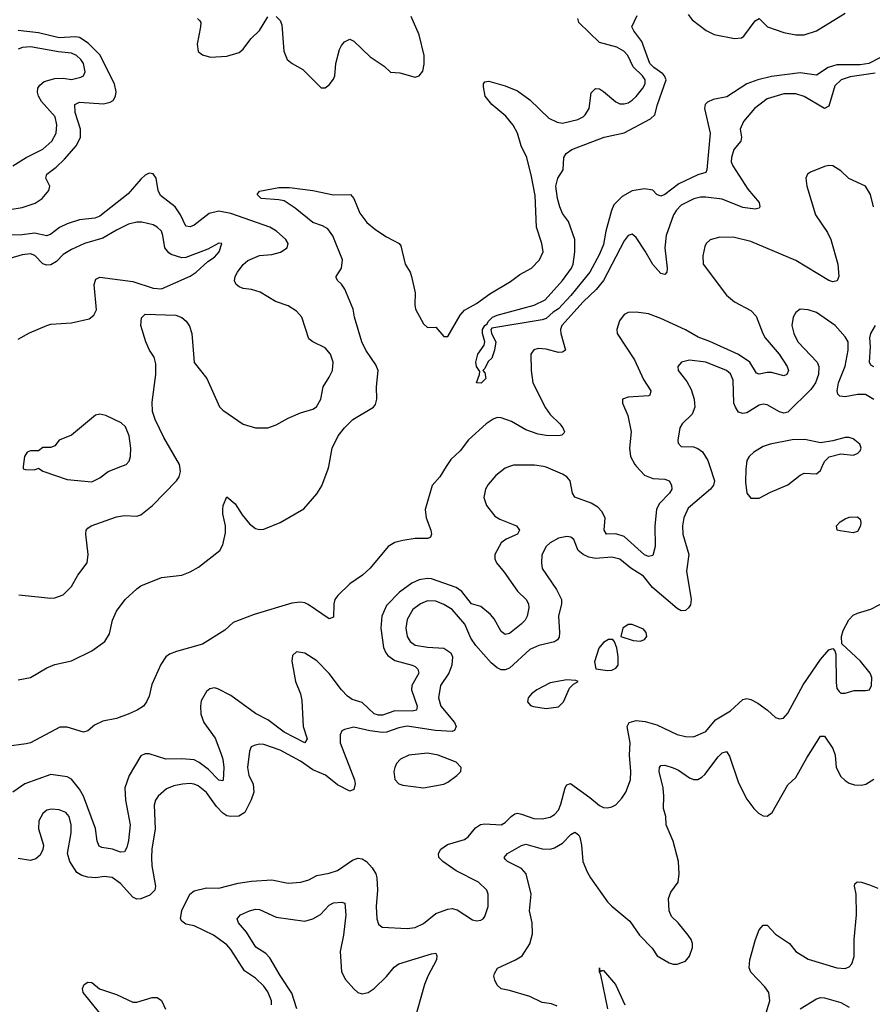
# Model space of a CAD drawing. Header units: inches. Extents: x 1843162 to 1959474, y 907081 to 1016326.
# Tile 263 of 656: x 1893798 to 1897963, y 937373 to 942184. Entities that reach past the tile are written whole.
import ezdxf

# ---------------------------------------------------------------- set-up
doc = ezdxf.new("R2010")
doc.units = ezdxf.units.IN
doc.header["$MEASUREMENT"] = 0
doc.layers.add('B8993', color=7, linetype='Continuous')
doc.layers.add('B8994', color=7, linetype='Continuous')

msp = doc.modelspace()

# ---------------------------------------------------------------- linework, layer by layer
at = {"layer": 'B8993', "color": 5}
for points, elevation in [([(1895881.7, 940000), (1895850, 939949.7), (1895812.6, 939907.4), (1895778.2, 939790), (1895782.7, 939750), (1895807, 939690), (1895810.3, 939670), (1895804.7, 939655.3), (1895791, 939649), (1895730, 939649), (1895670, 939639.7), (1895630, 939629), (1895597.1, 939610), (1895510, 939503.8), (1895472.4, 939470), (1895410, 939427), (1895352.7, 939370), (1895337.7, 939350), (1895332, 939330), (1895330, 939263.7), (1895310, 939256.8), (1895206.2, 939326.2), (1895190, 939334.4), (1895170, 939337.3), (1895127.8, 939332.2), (1894943.3, 939276.7), (1894841.3, 939238.7), (1894799.3, 939200.7), (1894690, 939132.1), (1894563.1, 939096.9), (1894530, 939083.6), (1894511, 939070), (1894486.6, 939033.4), (1894443.9, 938936.1), (1894430, 938879), (1894418, 938850), (1894402.7, 938830), (1894372.4, 938810), (1894327.6, 938790), (1894270.4, 938770), (1894203.4, 938756.6), (1894162.9, 938737.1), (1894130, 938709.6), (1894110, 938703), (1894030, 938726.9), (1893993, 938727), (1893850, 938650.9), (1893830, 938646.1), (1893733.1, 938633.1)], 580), ([(1896190.1, 940000), (1896170, 939992.2), (1896123.4, 939956.6), (1896086.8, 939913.2), (1896073.5, 939890), (1896065.7, 939850), (1896077.4, 939810), (1896118.8, 939758.8), (1896142.9, 939742.9), (1896224, 939710), (1896238.7, 939690), (1896230, 939669.8), (1896174.7, 939645.3), (1896150, 939627.8), (1896118.7, 939570), (1896118.7, 939550), (1896127.4, 939530), (1896164.8, 939484.8), (1896230, 939391.4), (1896271.5, 939350), (1896283.2, 939330), (1896285.5, 939310), (1896276.5, 939270), (1896266.9, 939250), (1896247.7, 939230), (1896190, 939184.2), (1896170, 939179.2), (1896150, 939194), (1896115.6, 939255.6), (1896098.1, 939278.1), (1896050, 939316.5), (1896005, 939330), (1895958, 939390), (1895930, 939409.4), (1895810, 939451.4), (1895790, 939454), (1895750, 939446.7), (1895713.4, 939430), (1895652.9, 939387.1), (1895590, 939320.9), (1895566.3, 939270), (1895562.7, 939210), (1895575.4, 939115.4), (1895586, 939090), (1895596.8, 939076.8), (1895630, 939053.4), (1895714.3, 939030), (1895730, 939022.8), (1895743.3, 939010), (1895747.8, 938990), (1895713.9, 938930), (1895711.3, 938910), (1895738.7, 938830), (1895735.6, 938810), (1895715, 938805), (1895630, 938806.7), (1895570, 938786.1), (1895550, 938785.8), (1895530, 938792.5), (1895470, 938846.8), (1895422.5, 938862.5), (1895398.5, 938878.5), (1895369.4, 938909.4), (1895310, 938989.8), (1895250, 939051.4), (1895190, 939088.4), (1895150, 939094.3), (1895130, 939077.2), (1895126.7, 939050), (1895145.8, 938950), (1895169.2, 938890), (1895176.7, 938856.7), (1895182.3, 938730), (1895201.7, 938670), (1895190.2, 938649.8), (1895090, 938701.8), (1895010, 938763.4), (1894950, 938793.7), (1894830, 938881.4), (1894765.7, 938914.3), (1894750, 938919.2), (1894726.5, 938913.5), (1894710, 938901.6), (1894684.9, 938855.1), (1894680.2, 938830), (1894683.2, 938790), (1894698, 938750), (1894753, 938673), (1894780.2, 938600.2), (1894789.6, 938570), (1894794.2, 938530), (1894792.3, 938467.7), (1894790, 938464.7), (1894770, 938468.2), (1894719.5, 938519.5), (1894674.4, 938554.4), (1894650, 938567.2), (1894590, 938572.5), (1894511, 938571), (1894430, 938596.3), (1894410, 938596.2), (1894390, 938587.6), (1894333, 938490), (1894312.1, 938430), (1894314.2, 938370), (1894337.7, 938250), (1894330, 938173.2), (1894321, 938139), (1894310, 938117.6), (1894290, 938115.6), (1894250.5, 938130.5), (1894199.1, 938139.1), (1894185.9, 938145.9), (1894175.9, 938170), (1894168, 938232), (1894109.5, 938390), (1894090, 938423.4), (1894050, 938472.8), (1894030, 938483.6), (1893950, 938496.3), (1893823.1, 938450), (1893764.6, 938410)], 620), ([(1897169.8, 940000), (1897192.5, 939930), (1897187.8, 939910), (1897172.1, 939890), (1897063.5, 939796.5), (1897042, 939750), (1897036.1, 939710), (1897037.7, 939670), (1897067, 939570), (1897056, 939490), (1897078.5, 939350), (1897074.5, 939325.5), (1897065.5, 939310), (1897050, 939297.6), (1897030, 939294.7), (1897010, 939307.1), (1896889.9, 939409.9), (1896844.4, 939464.4), (1896783.9, 939503.9), (1896730, 939547.5), (1896690, 939557.3), (1896610, 939550.5), (1896577.7, 939557.7), (1896549.9, 939569.9), (1896526, 939590), (1896504.2, 939644.2), (1896490, 939654.7), (1896470, 939658.3), (1896430, 939649.7), (1896390, 939628.3), (1896370, 939609.6), (1896349, 939569), (1896346.3, 939530), (1896350, 939502.8), (1896419.7, 939399.7), (1896443.9, 939350), (1896443.9, 939330), (1896429.5, 939270), (1896435.5, 939190), (1896432.8, 939167.2), (1896425.8, 939154.2), (1896410, 939143.6), (1896334.1, 939125.9), (1896290, 939106.8), (1896190, 939014.5), (1896170, 939006.7), (1896150, 939007.3), (1896130, 939016.8), (1896101, 939041), (1896025.8, 939125.8), (1896002.4, 939162.4), (1895973.1, 939230), (1895910, 939302.2), (1895870, 939326.6), (1895830, 939342.1), (1895790, 939344.3), (1895755.2, 939330), (1895718.3, 939301.7), (1895690, 939252.8), (1895684.1, 939210), (1895690, 939170.5), (1895704.9, 939144.9), (1895730, 939127.6), (1895790, 939117.9), (1895870, 939113.4), (1895904, 939090), (1895912.2, 939070), (1895908.4, 939030), (1895894, 938990), (1895852.9, 938930), (1895843.5, 938870), (1895854.6, 938830), (1895921.2, 938750), (1895930.1, 938730), (1895922.6, 938710), (1895910, 938705.8), (1895829.7, 938710.3), (1895690, 938731.5), (1895650, 938723.6), (1895590, 938702.9), (1895570, 938701.3), (1895508.8, 938708.8), (1895430, 938726.2), (1895384, 938716), (1895371.7, 938708.3), (1895362.6, 938690), (1895363.8, 938650), (1895433.7, 938470), (1895436.6, 938450), (1895430, 938422.4), (1895410, 938414.5), (1895350, 938444.5), (1895292, 938492), (1895230, 938519), (1895170, 938560.4), (1895070, 938615.2), (1894990, 938642.2), (1894970, 938643.5), (1894942.4, 938637.6), (1894928.4, 938630), (1894919.6, 938610), (1894910.2, 938530), (1894917.5, 938490), (1894938.3, 938450), (1894941.1, 938410), (1894928.6, 938371.4), (1894896.8, 938310), (1894868.8, 938291.2), (1894829.3, 938290), (1894810, 938294.3), (1894790, 938306.5), (1894758.4, 938338.4), (1894710, 938407.2), (1894670, 938440.2), (1894650, 938449.1), (1894630, 938451.9), (1894592.3, 938447.7), (1894550, 938439.8), (1894514.5, 938425.5), (1894474.4, 938390), (1894460.4, 938370), (1894454.4, 938345.6), (1894459.8, 938230), (1894443.1, 938130), (1894441.1, 938090), (1894443.5, 938050), (1894461.2, 937950), (1894458.5, 937930), (1894433.4, 937906.6), (1894390, 937888.2), (1894370, 937886.8), (1894350, 937896.4), (1894290, 937963.5), (1894250, 937991.4), (1894210, 937996.8), (1894169.5, 937990.5), (1894130, 937993.1), (1894101.3, 938001.3), (1894076.7, 938016.7), (1894042, 938070), (1894030.8, 938110), (1894048.9, 938210), (1894048.9, 938250), (1894039.8, 938290), (1894022.9, 938310), (1893990, 938323.5), (1893953.1, 938326.9), (1893930, 938320.5), (1893910, 938305.6), (1893891.2, 938268.8), (1893890.2, 938230), (1893913.8, 938150), (1893911.2, 938128.8), (1893898.3, 938101.7), (1893876.6, 938083.4), (1893850, 938076.1), (1893790, 938084.5)], 640), ([(1893790, 938957.6), (1893850, 938970.3), (1893930, 939016.9), (1893970, 939033.6), (1894050, 939050.3), (1894150, 939099.5), (1894214.3, 939145.7), (1894236.2, 939183.8), (1894250.7, 939250), (1894270, 939293.1), (1894312.2, 939350), (1894370, 939403), (1894390, 939416.9), (1894490, 939458.7), (1894590, 939470.1), (1894630, 939485.3), (1894671, 939509), (1894775.1, 939590), (1894790, 939618), (1894803.3, 939676.7), (1894803.9, 939710), (1894790, 939769.3), (1894789.4, 939790.6), (1894791.1, 939810), (1894810, 939853), (1894850, 939818.4), (1894884, 939764), (1894920.8, 939720.8), (1894950, 939698.5), (1894970, 939692.6), (1894990, 939693.8), (1895070, 939727.6), (1895185.7, 939794.3), (1895250, 939867.7), (1895273.3, 939906.7), (1895305.2, 939990), (1895307.2, 940000)], 580), ([(1893794.1, 939374.1), (1893950, 939358), (1893970, 939359.1), (1894010, 939374), (1894050, 939414.9), (1894082, 939470), (1894127, 939530), (1894132.6, 939570), (1894120.3, 939670), (1894123.1, 939690), (1894130, 939698.7), (1894147, 939710), (1894270, 939755.4), (1894310, 939762), (1894370, 939758.3), (1894390, 939764.9), (1894447.3, 939810), (1894564.2, 939930), (1894577.4, 939950), (1894583.3, 939976.7), (1894579.4, 940000)], 620), ([(1893815.3, 940000), (1893814, 939990), (1893825.4, 939985.4), (1893870, 939984.7), (1893890, 939992), (1893910, 939978), (1894030, 939938), (1894150, 939926), (1894190, 939944.9), (1894230, 939975.5), (1894291.9, 940000)], 640), ([(1896811.5, 940000), (1896850, 939957.9), (1896890, 939942), (1896950, 939938.1), (1896970, 939931.4), (1896982.7, 939910), (1896983.1, 939890), (1896972.5, 939870), (1896921.9, 939818.1), (1896908.1, 939790), (1896900.2, 939710), (1896902.4, 939610), (1896890, 939565.7), (1896870, 939561.1), (1896850, 939568.6), (1896750, 939659.4), (1896710, 939671.3), (1896664.7, 939670), (1896652.9, 939690), (1896657.3, 939750), (1896641.2, 939781.2), (1896621.5, 939801.5), (1896590, 939821.2), (1896510.4, 939850.4), (1896498.4, 939870), (1896487.2, 939930), (1896470.8, 939950), (1896450, 939963), (1896370, 939997.7), (1896356.9, 940000)], 620), ([(1897346.6, 940000), (1897345.3, 939990), (1897344.2, 939924.2), (1897350.8, 939870.8), (1897370, 939846), (1897410, 939845.5), (1897465.4, 939874.6), (1897550, 939910.4), (1897610, 939959.1), (1897630, 939967.7), (1897690, 939964.9), (1897710, 939980.7), (1897718.8, 940000)], 660), ([(1895027.3, 937370), (1895027.4, 937390), (1895010, 937433), (1894990, 937461.1), (1894950, 937499.8), (1894895.6, 937535.6), (1894830, 937639.8), (1894810, 937662.9), (1894744.5, 937710), (1894650, 937755.9), (1894610, 937764.2), (1894590, 937779.2), (1894583.9, 937790), (1894589.4, 937830.6), (1894628.4, 937910), (1894650, 937927.4), (1894710, 937941), (1894770, 937939.8), (1894864.9, 937964.9), (1894930, 937974), (1895030, 937981), (1895110, 937965.2), (1895170.7, 937969.3), (1895210, 937981.5), (1895250, 938002.3), (1895310, 938013.4), (1895350, 938026.2), (1895423.1, 938076.9), (1895450, 938086.4), (1895470, 938082.7), (1895491.2, 938071.2), (1895520.1, 938040.1), (1895537.8, 938010), (1895542.9, 937990), (1895546, 937930), (1895539.6, 937850), (1895541.7, 937790), (1895550, 937764.9), (1895569.1, 937749.1), (1895690, 937743.2), (1895730, 937748), (1895770, 937767.7), (1895830, 937816.1), (1895890, 937838), (1895910, 937840.3), (1895934.3, 937834.3), (1896010, 937785.5), (1896030, 937780.7), (1896050, 937784), (1896062, 937790), (1896070, 937802), (1896086, 937850), (1896086.6, 937910), (1896079.3, 937930), (1896038.4, 937970), (1895930, 938024.4), (1895865.6, 938070), (1895846, 938090), (1895844.2, 938110), (1895855.1, 938130), (1895887.2, 938152.8), (1895970, 938177.2), (1895989.2, 938190.8), (1896024.3, 938235.7), (1896049.2, 938250.8), (1896070, 938254.3), (1896150, 938250.2), (1896170, 938260.8), (1896198, 938290), (1896217.4, 938302.6), (1896230, 938306.2), (1896250, 938302), (1896310, 938281), (1896350, 938278.8), (1896390, 938287.1), (1896410, 938299.6), (1896430, 938322), (1896441.4, 938350), (1896461.8, 938430), (1896470, 938445.7), (1896488.7, 938451.3), (1896583.8, 938383.8), (1896630, 938343.7), (1896650, 938334.4), (1896670, 938332.7), (1896690, 938337.1), (1896710, 938348), (1896740.1, 938379.9), (1896759.6, 938410), (1896781.5, 938470), (1896783.1, 938510), (1896777, 938590), (1896780.2, 938650), (1896766, 938730), (1896775.1, 938750), (1896810, 938759.8), (1896854.1, 938754.1), (1896910, 938738.5), (1897010, 938691.3), (1897050, 938681.3), (1897090, 938680.2), (1897150, 938706.5), (1897197.2, 938762.8), (1897270, 938807.2), (1897330, 938862.3), (1897350, 938866.5), (1897370, 938862), (1897403.4, 938843.4), (1897450.7, 938810), (1897490, 938774.8), (1897510, 938766.8), (1897529.3, 938770.7), (1897550, 938796), (1897625.6, 938934.4), (1897710, 939057.6), (1897750, 939105.5), (1897770, 939110.6), (1897779.5, 939099.5), (1897784.1, 939084.1), (1897785.7, 938945.7), (1897790, 938916), (1897800.9, 938900.9), (1897810, 938893), (1897830, 938892.7), (1897874, 938906), (1897930, 938905.7), (1897948.7, 938910), (1897958.4, 938930), (1897960.9, 938970), (1897952, 938990), (1897905.4, 939050), (1897814.6, 939134.6), (1897812.9, 939170), (1897821.2, 939198.8), (1897848.7, 939251.3), (1897870, 939273.7), (1897890, 939284.7), (1897956.3, 939303.7), (1898030, 939342.3)], 640), ([(1896423.6, 937363.6), (1896395.3, 937375.3), (1896350, 937381), (1896289.6, 937410), (1896190, 937440.8), (1896150, 937448.5), (1896130, 937465.6), (1896118.6, 937490), (1896114.2, 937510), (1896116.9, 937523.1), (1896131.5, 937548.5), (1896220.5, 937590), (1896252.1, 937610), (1896290, 937668.4), (1896302.4, 937717.6), (1896301.9, 937770), (1896287.9, 937830), (1896296.5, 937910), (1896272.3, 938010), (1896250, 938036.2), (1896181.6, 938070), (1896170, 938081.6), (1896164, 938090), (1896181.3, 938110), (1896250, 938148.6), (1896270, 938154.8), (1896350, 938131.7), (1896388.8, 938131.2), (1896410, 938136.6), (1896450, 938159.8), (1896490, 938201.8), (1896510, 938214.3), (1896512.7, 938212.7), (1896530, 938199.5), (1896534.8, 938190), (1896542.8, 938150), (1896549.4, 938070), (1896570, 938020.4), (1896586.5, 937990), (1896670, 937873.1), (1896690, 937851.7), (1896779.1, 937779.1), (1896825.7, 937710), (1896886.9, 937646.9), (1896912.7, 937610), (1896970, 937574.4), (1896990, 937568.2), (1897010, 937568.2), (1897050, 937583), (1897070, 937607.3), (1897085.1, 937650), (1897084, 937670), (1897078.3, 937690), (1897063.5, 937710), (1897015.3, 937770), (1896981.7, 937801.7), (1896970.6, 937830), (1896966.6, 937890), (1896979.2, 937920.8), (1897014.8, 937970), (1897019.8, 938010), (1897015.5, 938070), (1896990.5, 938170.5), (1896955.3, 938250), (1896954.4, 938290), (1896943.4, 938330), (1896944.7, 938390), (1896940.5, 938430), (1896921.7, 938510), (1896923.5, 938530), (1896930, 938539.5), (1896950, 938541.2), (1896990, 938528.6), (1897016.4, 938516.4), (1897070, 938479), (1897090, 938471.1), (1897110, 938471.2), (1897130, 938481.8), (1897144.2, 938495.8), (1897210, 938582.2), (1897230, 938601.2), (1897250, 938607.2), (1897265.5, 938585.5), (1897310, 938454.4), (1897350, 938374.4), (1897383.7, 938330), (1897407.4, 938307.4), (1897430, 938293.1), (1897450, 938291.4), (1897474.4, 938310), (1897550, 938444.9), (1897590, 938480.4), (1897643.1, 938576.9), (1897710, 938683.1), (1897730, 938683.1), (1897770, 938622), (1897781.5, 938590), (1897786.7, 938530), (1897810, 938485.7), (1897830, 938465.7), (1897850, 938453.7), (1897875.6, 938444.4), (1897910, 938443.8), (1897931.3, 938448.7), (1897970, 938473.4)], 620), ([(1897437.7, 937310), (1897462.9, 937390), (1897457, 937430), (1897437.9, 937457.9), (1897368.9, 937528.9), (1897360.7, 937550), (1897364.7, 937590), (1897393.1, 937690), (1897410, 937735.8), (1897430, 937759.8), (1897450, 937758.7), (1897490, 937715.9), (1897558.5, 937670), (1897590.1, 937630.1), (1897650, 937593.2), (1897790, 937550.3), (1897830, 937547.6), (1897850, 937555.8), (1897863, 937570), (1897874.3, 937605.7), (1897874.1, 937690), (1897886.4, 937810), (1897883.4, 937910), (1897875.4, 937950), (1897878, 937962), (1897888.7, 937971.3), (1897910, 937970.2), (1897950, 937956.5), (1897990, 937939.3)], 580), ([(1895151.9, 937350), (1895127.7, 937427.7), (1895070, 937512.5), (1895020.1, 937600.1), (1895000, 937620), (1894951.7, 937651.7), (1894905.2, 937725.2), (1894866, 937770), (1894859.6, 937790), (1894876.2, 937810), (1894920.9, 937830), (1894950, 937837.2), (1894970, 937835.2), (1895050, 937799), (1895190, 937779), (1895229.2, 937790.8), (1895268, 937812), (1895310, 937856.2), (1895330, 937869.2), (1895371.7, 937871.7), (1895386.2, 937866.2), (1895391, 937810), (1895380.1, 937710), (1895363.6, 937630), (1895370, 937530.6), (1895390, 937493.8), (1895430, 937447.7), (1895450, 937430.3), (1895470, 937424.4), (1895500.9, 937430), (1895530, 937449.1), (1895590, 937509.2), (1895626.7, 937553.3), (1895649.9, 937570.1), (1895810, 937619.8), (1895830, 937621.7), (1895836.1, 937610), (1895834.2, 937590), (1895790.8, 937510), (1895775.7, 937470), (1895725.6, 937290)], 620), ([(1896671.2, 937350), (1896636.3, 937516.3), (1896629.8, 937530), (1896630, 937550.4), (1896632, 937532), (1896641.6, 937538.4), (1896650, 937537), (1896709.2, 937470), (1896753.9, 937370)], 580), ([(1894188.5, 937330), (1894107.4, 937430), (1894104.2, 937450), (1894113.3, 937470), (1894130, 937480.8), (1894150, 937479), (1894187.6, 937447.6), (1894270, 937420.6), (1894350, 937383.5), (1894370, 937383.6), (1894445.5, 937405.5), (1894470, 937405.2), (1894491.1, 937391.1), (1894510, 937348.9)], 640), ([(1897610.4, 937349.6), (1897690, 937398.8), (1897710, 937405), (1897730, 937404.1), (1897810, 937381.8), (1897850, 937358.9)], 560)]:
    msp.add_lwpolyline(points, dxfattribs=dict(at, elevation=elevation))
for points, elevation in [([(1897870, 939676.9), (1897806, 939686), (1897791.6, 939690), (1897788, 939710), (1897806, 939730), (1897830, 939745.8), (1897850, 939752.9), (1897890, 939755.5), (1897903.2, 939743.2), (1897906.7, 939726.7), (1897905.3, 939710), (1897890, 939683)], 640), ([(1896790, 939228.7), (1896770, 939228), (1896744.7, 939210), (1896734, 939170), (1896794, 939150), (1896830, 939147.7), (1896850, 939156), (1896861.2, 939170), (1896859, 939190), (1896845.6, 939205.6)], 660), ([(1896694.6, 939154.6), (1896674.6, 939154.6), (1896650, 939141.2), (1896627.1, 939112.9), (1896606, 939046), (1896612.7, 939012.7), (1896670, 939003), (1896690, 939004.9), (1896710, 939014.8), (1896720.9, 939030), (1896720.7, 939070), (1896714.8, 939114.8), (1896704, 939144)], 660), ([(1896470, 938959), (1896390, 938943.6), (1896324.9, 938910), (1896297.3, 938890), (1896282, 938870), (1896278.8, 938850), (1896293.2, 938833.2), (1896307.1, 938827.1), (1896370, 938817.6), (1896430, 938826.4), (1896454, 938850), (1896483.2, 938916.8), (1896503.1, 938936.9), (1896526, 938950), (1896515.3, 938955.3)], 660), ([(1895790, 938600.3), (1895698.8, 938590), (1895658, 938570), (1895639.3, 938550), (1895630.4, 938530), (1895626, 938510), (1895630.4, 938470.4), (1895650, 938450.7), (1895670, 938443), (1895770, 938430.4), (1895870, 938448), (1895890, 938457.3), (1895934, 938490), (1895953.2, 938510), (1895954, 938530), (1895930, 938555.6), (1895842.7, 938590)], 660)]:
    msp.add_lwpolyline(points, close=True, dxfattribs=dict(at, elevation=elevation))
at = {"layer": 'B8994', "color": 5}
for points, elevation in [([(1894666.8, 942190), (1894678.3, 942178.3), (1894682.4, 942170), (1894680.3, 942150), (1894664.6, 942064.6), (1894670, 942028.2), (1894690, 942012.7), (1894730, 942001.3), (1894810, 942005.7), (1894870, 942024.6), (1894890, 942040.2), (1894926.5, 942090), (1894968.8, 942131.2), (1895010, 942199)], 620), ([(1895307.2, 940000), (1895325, 940090), (1895352.9, 940150), (1895384.5, 940190), (1895425.7, 940230), (1895525.6, 940290), (1895535.7, 940304.3), (1895542.9, 940330), (1895540.3, 940390), (1895548.2, 940470), (1895537.9, 940497.9), (1895489, 940570), (1895469.3, 940610), (1895433.1, 940730), (1895427.5, 940770), (1895386.7, 940866.7), (1895370, 940892.2), (1895349.7, 940910), (1895344.5, 940924.5), (1895343.5, 940930), (1895369.5, 940970.5), (1895374.8, 941010), (1895327.7, 941127.7), (1895302.7, 941162.7), (1895277.6, 941177.6), (1895230, 941193.8), (1895143.9, 941263.9), (1895090, 941298.5), (1895064.2, 941304.2), (1894977.2, 941310), (1894958, 941330), (1894970, 941346.8), (1895063.9, 941363.9), (1895116.4, 941363.6), (1895230, 941349), (1895330, 941329), (1895414, 941330), (1895430, 941310.8), (1895458.9, 941238.9), (1895493.6, 941193.6), (1895537.2, 941157.2), (1895590, 941122.3), (1895650.9, 941090.9), (1895659.3, 941079.3), (1895680.2, 940990), (1895704.8, 940950), (1895711.5, 940930), (1895729.2, 940850), (1895727.6, 940790), (1895731.1, 940770), (1895770, 940697.6), (1895790, 940680.4), (1895830, 940681.6), (1895870, 940636.4), (1895890, 940635.8), (1895950, 940740.4), (1895970, 940764.2), (1896030, 940797.6), (1896094.7, 940845.3), (1896195.2, 940904.8), (1896240.9, 940939.1), (1896298.5, 940970), (1896337.6, 941010), (1896354.8, 941050), (1896348.1, 941090), (1896322.4, 941170), (1896315.4, 941324.6), (1896298.6, 941418.6), (1896274.5, 941510), (1896247.3, 941567.3), (1896230.4, 941630), (1896208, 941668), (1896172.6, 941712.6), (1896103.9, 941770), (1896071.1, 941810), (1896063.3, 941856.7), (1896063.6, 941870), (1896070, 941880.7), (1896090, 941883.1), (1896170, 941860.7), (1896230, 941835.8), (1896290, 941792.2), (1896383.5, 941703.5), (1896423.8, 941683.8), (1896450, 941678.1), (1896523.9, 941696.1), (1896550, 941709.4), (1896560.3, 941719.7), (1896579.1, 941750), (1896590, 941826.8), (1896610, 941848.4), (1896630, 941845.7), (1896650, 941833.1), (1896710, 941783.2), (1896730, 941773.7), (1896750, 941772.5), (1896770, 941778.3), (1896790, 941791), (1896810, 941808.5), (1896842.3, 941850), (1896852.6, 941870), (1896853.7, 941890), (1896841.1, 941910), (1896794, 941954), (1896769, 942010), (1896748.7, 942030), (1896714.3, 942050), (1896630, 942072.1), (1896528.7, 942171.3), (1896524.1, 942190)], 580), ([(1895050, 942200.2), (1895070, 942179.5), (1895078.7, 942158.7), (1895088, 942030), (1895104.7, 941990), (1895128.5, 941970), (1895180.6, 941940.6), (1895270, 941850.7), (1895290, 941850.5), (1895310, 941865.5), (1895330, 941893), (1895337.2, 941910), (1895342.9, 941970), (1895360.8, 942039.2), (1895370, 942058.7), (1895384.7, 942075.3), (1895410, 942088.9), (1895430, 942079.6), (1895510, 942002.2), (1895577.5, 941957.5), (1895610, 941928.4), (1895655.5, 941924.5), (1895730, 941903), (1895750, 941910.6), (1895767, 941933), (1895773.9, 941966.1), (1895772.9, 942010), (1895749.9, 942110), (1895710, 942199.8)], 620), ([(1898110, 942055.5), (1897946.4, 941970), (1897903.4, 941963.4), (1897790, 941963.4), (1897747.2, 941950), (1897690, 941912.9), (1897610, 941925.3), (1897470, 941907), (1897403.9, 941890), (1897350.2, 941870), (1897252.9, 941807.1), (1897186, 941794), (1897158.4, 941781.6), (1897146.2, 941770), (1897142.7, 941750), (1897171.5, 941630), (1897154.7, 941450), (1897150, 941438), (1897110, 941426.4), (1897018.5, 941381.5), (1896950, 941329.8), (1896930, 941322), (1896910, 941329.4), (1896890, 941351.3), (1896850, 941358.3), (1896790, 941347.6), (1896740.2, 941319.8), (1896701, 941279), (1896688.1, 941251.9), (1896660.6, 941150), (1896650, 941085.1), (1896630, 941038.7), (1896582.3, 940950), (1896490, 940835.7), (1896430, 940771.9), (1896404.6, 940755.4), (1896370, 940723.4), (1896350, 940716.8), (1896103.8, 940676.2), (1896099.5, 940670), (1896102, 940650), (1896123.8, 940610), (1896117.6, 940570), (1896103.8, 940530), (1896086.9, 940513.1), (1896070, 940479), (1896061, 940470), (1896070, 940458), (1896074.9, 940430), (1896052.2, 940407.8), (1896028.6, 940410), (1896044.7, 940450), (1896045.1, 940465.1), (1896030, 940489.3), (1896025.4, 940510), (1896036.4, 940550), (1896066.5, 940593.5), (1896069.7, 940610), (1896059.1, 940650), (1896058.5, 940670), (1896069.8, 940690), (1896081.7, 940698.3), (1896086.9, 940710), (1896107, 940730), (1896130, 940740.8), (1896310.8, 940789.2), (1896364.2, 940815.8), (1896450, 940909.1), (1896494, 940970), (1896501.1, 940990), (1896509.8, 941050), (1896509.8, 941110), (1896478, 941198), (1896450, 941237.2), (1896436.2, 941270), (1896424.8, 941310), (1896416.3, 941370), (1896427.3, 941410), (1896452, 941450), (1896455.6, 941510), (1896467, 941530), (1896495.1, 941550), (1896652.3, 941610), (1896750, 941631.8), (1896879.9, 941700.1), (1896901.1, 941718.9), (1896913.4, 941770), (1896955.7, 941890), (1896948.5, 941910), (1896939.6, 941919.6), (1896895.8, 941950), (1896876, 941970), (1896837.7, 942077.7), (1896797.4, 942130), (1896788.3, 942150), (1896814.7, 942205.3)], 560), ([(1897063.2, 942210), (1897083.7, 942183.7), (1897152, 942132), (1897190, 942112.7), (1897290, 942092.3), (1897324.2, 942095.8), (1897335.8, 942104.2), (1897390, 942179.1), (1897410, 942190.8), (1897451, 942150), (1897530, 942121.7), (1897590.1, 942110.1), (1897629.6, 942109.6), (1897690, 942130.6), (1897830, 942216.3)], 560), ([(1893750, 941257.3), (1893810, 941265.9), (1893872.6, 941287.4), (1893907.4, 941310), (1893940.3, 941350), (1893945.1, 941370), (1893925.4, 941410), (1893929.7, 941430), (1893976.5, 941463.5), (1894017.3, 941502.7), (1894074.5, 941570), (1894094.8, 941610), (1894095.1, 941650), (1894068.3, 941730), (1894066.4, 941770), (1894090, 941782), (1894207, 941773), (1894239.3, 941780.7), (1894254.5, 941790), (1894266.3, 941810), (1894268.5, 941831.5), (1894261.1, 941870), (1894190, 942013.3), (1894132.8, 942070), (1894090, 942097.3), (1894070, 942100.1), (1893990, 942095.2), (1893890, 942120.1), (1893790, 942132.1)], 620), ([(1893765, 941470), (1893830, 941510.8), (1893910, 941550.9), (1893954.8, 941590), (1893976, 941630), (1893979.9, 941670), (1893971.1, 941710), (1893904.7, 941784.7), (1893889.3, 941810), (1893884.7, 941830), (1893886.9, 941850), (1893895.6, 941864.4), (1893918, 941882), (1893970, 941897.5), (1894010, 941899.3), (1894050, 941892.1), (1894097.2, 941902.8), (1894109.8, 941910.2), (1894118, 941930), (1894109.8, 941970), (1894097, 941990), (1894075.9, 942010), (1894050, 942019.9), (1893986.9, 942026.9), (1893850, 942051.7), (1893811.3, 942048.7), (1893790, 942039.8)], 640), ([(1897976.3, 941923.7), (1897854.7, 941905.3), (1897810.1, 941889.9), (1897779.4, 941860.6), (1897750, 941762), (1897730, 941750.7), (1897630, 941808.5), (1897590, 941821.7), (1897530, 941822.2), (1897450, 941797.1), (1897387.9, 941750), (1897333.5, 941686.5), (1897317.6, 941650), (1897324.1, 941610), (1897320.2, 941590), (1897286.2, 941550), (1897274.4, 941510), (1897274, 941490), (1897281.4, 941470), (1897355.3, 941355.3), (1897410, 941290.2), (1897413.2, 941270), (1897410, 941263.6), (1897390, 941258.5), (1897330, 941266.7), (1897230, 941306.4), (1897150, 941317.1), (1897123.3, 941316.7), (1897090.7, 941309.3), (1897030, 941277.2), (1897006.3, 941253.7), (1896992.2, 941230), (1896955.2, 941130), (1896949.1, 941070), (1896960.2, 940970), (1896959, 940950), (1896950, 940938.9), (1896930, 940944.5), (1896890, 940987.2), (1896853.8, 941053.8), (1896810, 941119.1), (1896790, 941136.3), (1896770, 941129.7), (1896750, 941104), (1896650.3, 940909.7), (1896614.2, 940865.8), (1896550, 940805.9), (1896446.4, 940690), (1896440.4, 940670), (1896441, 940650), (1896464, 940570), (1896450, 940559.3), (1896430, 940558.5), (1896370, 940574.4), (1896330, 940577.5), (1896309, 940571), (1896295.6, 940550), (1896295.7, 940470), (1896304.3, 940410), (1896366.8, 940286.8), (1896390, 940254.5), (1896436.6, 940210), (1896451.4, 940190), (1896459.2, 940170), (1896456.6, 940163.4), (1896445.9, 940154.1), (1896429.5, 940150.5), (1896370, 940151.9), (1896330, 940158.4), (1896270, 940180.4), (1896200.5, 940220.5), (1896150, 940238.7), (1896130, 940239.7), (1896110, 940232.8), (1896076.6, 940210), (1895989.7, 940130.3), (1895950, 940078), (1895904.3, 940035.7), (1895881.7, 940000)], 580), ([(1897969.3, 941270), (1897953.9, 941330), (1897929.8, 941370), (1897848, 941408), (1897810, 941445.6), (1897770, 941469.8), (1897750, 941471.6), (1897730, 941466.4), (1897660.7, 941439.3), (1897647.2, 941430), (1897638.9, 941410), (1897642.7, 941370), (1897686.1, 941230), (1897743.5, 941143.5), (1897760.4, 941110), (1897795.2, 940990), (1897799.8, 940930), (1897791.3, 940908.7), (1897770, 940903.8), (1897750, 940909.4), (1897590, 941008.1), (1897370, 941100.6), (1897290, 941120.2), (1897218.6, 941121.4), (1897171.3, 941108.7), (1897152.1, 941090), (1897144.6, 941075.4), (1897135.1, 941030), (1897137.3, 940990), (1897250, 940837.3), (1897290, 940805.5), (1897370, 940763.2), (1897396, 940736), (1897428.1, 940650), (1897439.8, 940630), (1897508.7, 940550), (1897547.5, 940490), (1897553, 940470), (1897545.5, 940450), (1897530, 940443.5), (1897470, 940459.6), (1897450, 940460.5), (1897410, 940451.8), (1897396.6, 940456.6), (1897364.9, 940510), (1897310, 940547.8), (1897170, 940611.8), (1897112.5, 940632.5), (1897050, 940668), (1896930, 940724.5), (1896870, 940746.3), (1896810, 940754.6), (1896770, 940753.3), (1896750, 940743.5), (1896728, 940712), (1896715, 940670), (1896716.5, 940650), (1896801.6, 940521.6), (1896845.1, 940425.1), (1896880.7, 940370), (1896876.5, 940350), (1896870, 940346.6), (1896770, 940339.8), (1896742, 940330), (1896742, 940310), (1896768.9, 940250), (1896785, 940170), (1896777.3, 940090), (1896780.9, 940050), (1896802.4, 940010), (1896811.5, 940000)], 620), ([(1894579.4, 940000), (1894577.8, 940010), (1894502.1, 940142.1), (1894459.1, 940230), (1894445.8, 940270), (1894444.2, 940315.8), (1894462.9, 940450), (1894462.6, 940502.6), (1894454.6, 940534.6), (1894432.1, 940570), (1894414.5, 940610), (1894389.8, 940690), (1894392.1, 940727.9), (1894410, 940744.6), (1894561, 940741), (1894590, 940729.3), (1894610.8, 940710.8), (1894627.2, 940687.2), (1894638.5, 940650), (1894650, 940508.8), (1894711.2, 940431.2), (1894773.1, 940293.1), (1894790, 940275.6), (1894890, 940206.9), (1894950, 940189.2), (1895010, 940190.2), (1895050, 940204.4), (1895110, 940237.3), (1895170, 940262.3), (1895230, 940280.4), (1895248.2, 940291.8), (1895269.6, 940330), (1895279.7, 940390), (1895310, 940437.1), (1895325.1, 940470), (1895329.8, 940510), (1895315.5, 940550), (1895290, 940580.4), (1895229.2, 940609.2), (1895210, 940624), (1895175.8, 940730), (1895150, 940760.3), (1895110, 940785.3), (1895047, 940807), (1894972.9, 940852.9), (1894930, 940865.8), (1894890, 940870.8), (1894870, 940879.2), (1894855.8, 940890), (1894847.5, 940907.5), (1894849.8, 940930), (1894861.6, 940950), (1894890, 940988.7), (1894912.7, 941007.3), (1894970, 941031.2), (1895030, 941037.5), (1895071.8, 941048.2), (1895105.1, 941070), (1895109.7, 941090), (1895097.3, 941110), (1895052.9, 941150), (1895019.1, 941170), (1894830, 941237.6), (1894770, 941249), (1894723, 941237), (1894650, 941179.9), (1894630, 941171.9), (1894610, 941175.1), (1894583, 941230), (1894556.7, 941270), (1894484.8, 941324.8), (1894474.6, 941350), (1894464.5, 941410), (1894450, 941430.7), (1894430, 941434.8), (1894410, 941423.7), (1894390, 941404.8), (1894327.5, 941332.5), (1894190, 941224.2), (1894165.5, 941214.5), (1894090, 941206.5), (1894030, 941186.1), (1893991.7, 941168.3), (1893950, 941136.5), (1893930, 941128.5), (1893870, 941141.2), (1893810, 941132.4), (1893650.7, 941130.7)], 620), ([(1893790, 940622.7), (1893846.3, 940653.7), (1893930, 940690.3), (1893950, 940695.6), (1894050, 940702.6), (1894137.4, 940722.6), (1894159.1, 940740.9), (1894173.3, 940766.7), (1894160.8, 940890), (1894170, 940916.4), (1894190, 940926.3), (1894350, 940904.2), (1894450, 940872.8), (1894490, 940868.6), (1894630, 940930.4), (1894659.5, 940950), (1894717.3, 941002.7), (1894750, 941023.1), (1894772.8, 941050), (1894786, 941090), (1894770, 941091.8), (1894717.1, 941062.9), (1894610, 941021.3), (1894590, 941019.7), (1894537.5, 941037.5), (1894525.7, 941045.7), (1894507, 941070), (1894497.7, 941130), (1894490, 941151.1), (1894470, 941170.9), (1894450, 941181.5), (1894394.1, 941194.1), (1894370, 941194), (1894330, 941184.8), (1894270, 941156.2), (1894203.8, 941116.2), (1894114, 941090), (1894050, 941062), (1894010, 941037.1), (1893976.8, 941003.2), (1893950, 940986.9), (1893930, 940984), (1893911.3, 940991.3), (1893871.8, 941031.8), (1893850, 941040.2), (1893810, 941035.2), (1893750, 941017.9)], 640), ([(1897970, 940328.2), (1897930, 940352.7), (1897890, 940353.4), (1897830, 940340.5), (1897804.2, 940344.2), (1897794.5, 940354.5), (1897790.8, 940370.8), (1897798.6, 940410), (1897830, 940490.8), (1897845.6, 940570), (1897844.4, 940610), (1897830, 940635.1), (1897780.9, 940690), (1897690, 940753.6), (1897650, 940767), (1897610, 940769.2), (1897590, 940754), (1897577.1, 940730), (1897570.4, 940689.6), (1897580.3, 940650), (1897599.1, 940610), (1897694.4, 940510), (1897701.7, 940490), (1897700.1, 940450), (1897686.1, 940410), (1897663.3, 940376.7), (1897550, 940265.5), (1897530, 940261.4), (1897510, 940267.5), (1897450, 940302.5), (1897430, 940305.8), (1897410, 940299.8), (1897350, 940262.5), (1897330, 940259.4), (1897310, 940266.6), (1897294.2, 940290), (1897287, 940310), (1897283.4, 940423.4), (1897270, 940454.2), (1897250, 940470.5), (1897150.2, 940509.8), (1897070, 940519.8), (1897030.7, 940510), (1897012.7, 940490), (1897014.4, 940470), (1897056.7, 940416.7), (1897077.6, 940377.6), (1897093.4, 940330), (1897096.5, 940290), (1897083.1, 940256.9), (1897034.9, 940210), (1897023.1, 940190), (1897012.7, 940130), (1897014.9, 940114.9), (1897030, 940098), (1897090, 940096.2), (1897110, 940089.3), (1897133.2, 940073.2), (1897160.1, 940030), (1897169.8, 940000)], 640), ([(1897970, 940487.8), (1897956.3, 940496.3), (1897949.8, 940509.8), (1897954.5, 940585.5), (1897951.5, 940630), (1897955.7, 940650), (1897978.7, 940690)], 620), ([(1894291.9, 940000), (1894317.2, 940010), (1894332.6, 940027.4), (1894338.7, 940050), (1894341.1, 940090), (1894332.8, 940150), (1894315.4, 940195.4), (1894293.4, 940213.4), (1894218, 940250), (1894190, 940256), (1894168, 940252), (1894050, 940153.2), (1893990, 940128.7), (1893970, 940102), (1893950, 940094), (1893910, 940094), (1893890, 940078), (1893850, 940078), (1893834, 940070), (1893822, 940050), (1893815.3, 940000)], 640), ([(1897718.8, 940000), (1897730, 940024.7), (1897752.5, 940047.5), (1897810, 940062), (1897870, 940056), (1897890, 940064.7), (1897903.1, 940076.9), (1897908.7, 940090), (1897902, 940110), (1897870, 940136), (1897850, 940142.7), (1897830, 940142.7), (1897770, 940126), (1897710, 940116), (1897632.6, 940132.6), (1897571.1, 940131.1), (1897464.7, 940110), (1897430, 940098.9), (1897383.8, 940070), (1897361.3, 940050), (1897350.3, 940030), (1897346.6, 940000)], 660), ([(1896356.9, 940000), (1896312, 940008), (1896210, 940007.7), (1896190.1, 940000)], 620)]:
    msp.add_lwpolyline(points, dxfattribs=dict(at, elevation=elevation))

doc.saveas('drawing.dxf')
